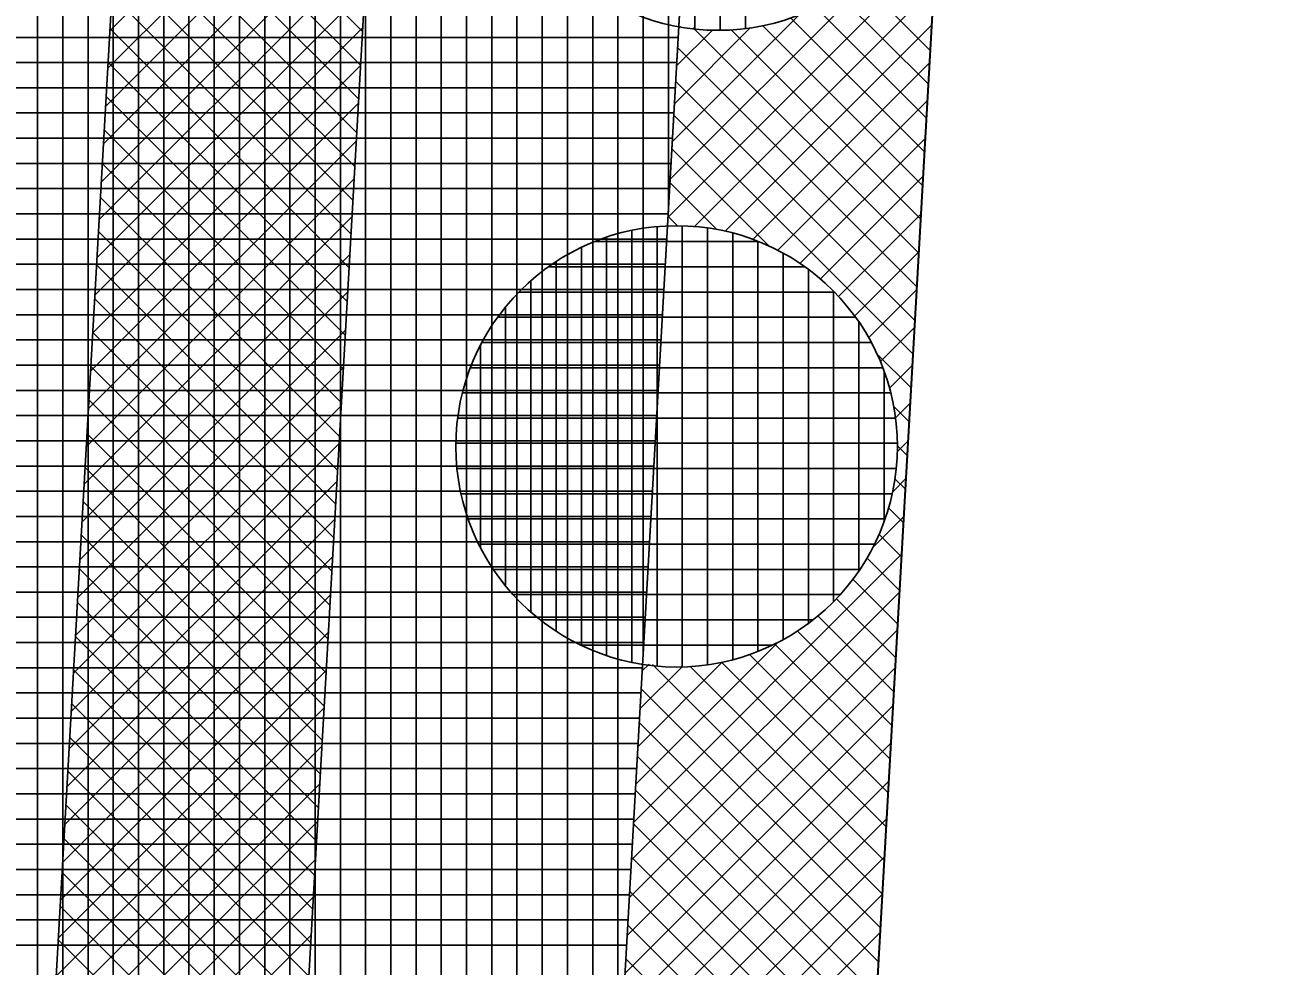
# Model space of a CAD drawing. Extents: x -565346 to -564154, y -1097386 to -1095620.
# Drawn here: x -564299.29 to -564289.4, y -1097277.36 to -1097269.89 of the extents above; entities that cross this region are included whole.
import ezdxf

# ---------------------------------------------------------------- set-up
doc = ezdxf.new("R2010")
doc.units = 0
for name, color, linetype in [('Vrstva 13', 7, 'Continuous'), ('Vrstva 41', 7, 'Continuous'), ('Vrstva 42', 7, 'Continuous'), ('Vrstva 43', 7, 'Continuous'), ('Vrstva 44', 7, 'Continuous')]:
    doc.layers.add(name, color=color, linetype=linetype)

msp = doc.modelspace()

# ---------------------------------------------------------------- linework, layer by layer
at = {"layer": 'Vrstva 13'}
msp.add_line((-564291.2, -1097253.99), (-564294.24, -1097307.55), dxfattribs=at)
at = {"layer": 'Vrstva 41'}
msp.add_lwpolyline([(-564297.082, -1097322.329), (-564302.848, -1097333.175), (-564300.8167, -1097333.6154), (-564295.11, -1097322.88), (-564285.3644, -1097151.1563), (-564287.358, -1097151.043), (-564289.027, -1097180.417), (-564293.197, -1097253.877), (-564296.237, -1097307.437)], close=True, dxfattribs=at)
at = {"layer": 'Vrstva 42'}
for p, q in [((-564296.4917, -1097267.8116), (-564298.6158, -1097269.9357)), ((-564298.5087, -1097268.0495), (-564296.6128, -1097269.9454)), ((-564296.5087, -1097268.1114), (-564298.6328, -1097270.2355)), ((-564298.5239, -1097268.3172), (-564296.628, -1097270.2131)), ((-564296.5257, -1097268.4113), (-564298.6498, -1097270.5354)), ((-564298.5391, -1097268.5848), (-564296.6432, -1097270.4807)), ((-564296.5428, -1097268.7112), (-564298.6669, -1097270.8352)), ((-564298.5543, -1097268.8525), (-564296.6584, -1097270.7484)), ((-564296.5598, -1097269.011), (-564298.6839, -1097271.1351)), ((-564292.0518, -1097268.9923), (-564294.1755, -1097271.116)), ((-564298.5695, -1097269.1201), (-564296.6736, -1097271.016)), ((-564296.5768, -1097269.3109), (-564298.7009, -1097271.435)), ((-564292.0688, -1097269.2921), (-564294.1925, -1097271.4158)), ((-564298.5847, -1097269.3878), (-564296.6888, -1097271.2837)), ((-564292.6791, -1097269.5298), (-564292.1143, -1097270.0946)), ((-564296.5938, -1097269.6107), (-564298.7179, -1097271.7348)), ((-564298.5999, -1097269.6554), (-564296.704, -1097271.5513)), ((-564292.0858, -1097269.592), (-564293.9854, -1097271.4916)), ((-564292.8419, -1097269.6499), (-564292.1295, -1097270.3622)), ((-564293.0221, -1097269.7525), (-564292.1447, -1097270.6299)), ((-564293.1519, -1097269.8096), (-564294.1584, -1097270.8161)), ((-564293.2214, -1097269.836), (-564292.1599, -1097270.8975)), ((-564296.6109, -1097269.9106), (-564298.7349, -1097272.0347)), ((-564298.6151, -1097269.9231), (-564296.7192, -1097271.819)), ((-564293.5379, -1097269.9127), (-564294.1414, -1097270.5162)), ((-564293.8375, -1097269.9295), (-564294.1244, -1097270.2164)), ((-564294.0936, -1097269.9027), (-564294.1074, -1097269.9165)), ((-564293.9927, -1097269.9133), (-564292.2055, -1097271.7005)), ((-564292.1028, -1097269.8919), (-564293.7387, -1097271.5278)), ((-564293.6946, -1097269.9286), (-564292.1903, -1097271.4328)), ((-564293.4424, -1097269.8979), (-564292.1751, -1097271.1652)), ((-564294.1162, -1097270.0726), (-564292.2207, -1097271.9681)), ((-564296.6279, -1097270.2105), (-564298.752, -1097272.3346)), ((-564298.6303, -1097270.1907), (-564296.7344, -1097272.0866)), ((-564292.1199, -1097270.1917), (-564293.5215, -1097271.5934)), ((-564294.1314, -1097270.3402), (-564292.2359, -1097272.2358)), ((-564298.6455, -1097270.4584), (-564296.7496, -1097272.3543)), ((-564296.6449, -1097270.5103), (-564298.769, -1097272.6344)), ((-564292.1369, -1097270.4916), (-564293.3247, -1097271.6794)), ((-564294.1466, -1097270.6079), (-564292.2511, -1097272.5034)), ((-564298.6607, -1097270.726), (-564296.7647, -1097272.6219)), ((-564296.6619, -1097270.8102), (-564298.786, -1097272.9343)), ((-564292.1539, -1097270.7914), (-564293.1468, -1097271.7844)), ((-564294.1618, -1097270.8755), (-564293.3923, -1097271.645)), ((-564298.6759, -1097270.9937), (-564296.7799, -1097272.8896)), ((-564296.6789, -1097271.1101), (-564298.803, -1097273.2342)), ((-564294.177, -1097271.1432), (-564293.8052, -1097271.515)), ((-564292.1709, -1097271.0913), (-564292.9864, -1097271.9067)), ((-564298.691, -1097271.2613), (-564296.7951, -1097273.1572)), ((-564296.696, -1097271.4099), (-564298.82, -1097273.534)), ((-564294.1922, -1097271.4108), (-564294.1187, -1097271.4843)), ((-564292.1879, -1097271.3912), (-564292.8419, -1097272.0451)), ((-564298.7062, -1097271.529), (-564296.8103, -1097273.4249)), ((-564296.713, -1097271.7098), (-564298.8371, -1097273.8339)), ((-564292.2049, -1097271.691), (-564292.7129, -1097272.199)), ((-564298.7214, -1097271.7966), (-564296.8255, -1097273.6925)), ((-564296.73, -1097272.0096), (-564298.8541, -1097274.1337)), ((-564292.222, -1097271.9909), (-564292.602, -1097272.3709)), ((-564298.7366, -1097272.0643), (-564296.8407, -1097273.9602)), ((-564296.747, -1097272.3095), (-564298.8711, -1097274.4336)), ((-564298.7518, -1097272.3319), (-564296.8559, -1097274.2278)), ((-564292.239, -1097272.2907), (-564292.5099, -1097272.5617)), ((-564292.535, -1097272.5023), (-564292.2662, -1097272.7711)), ((-564296.764, -1097272.6094), (-564298.8881, -1097274.7335)), ((-564298.767, -1097272.5996), (-564296.8711, -1097274.4955)), ((-564292.256, -1097272.5906), (-564292.4383, -1097272.7729)), ((-564296.7811, -1097272.9092), (-564298.9052, -1097275.0333)), ((-564298.7822, -1097272.8672), (-564296.8863, -1097274.7631)), ((-564292.405, -1097272.9152), (-564292.2814, -1097273.0388)), ((-564292.273, -1097272.8905), (-564292.3906, -1097273.0081)), ((-564298.7974, -1097273.1349), (-564296.9015, -1097275.0308)), ((-564296.7981, -1097273.2091), (-564298.9222, -1097275.3332)), ((-564292.29, -1097273.1903), (-564292.3763, -1097273.2766)), ((-564292.3743, -1097273.2287), (-564292.2966, -1097273.3064)), ((-564298.8126, -1097273.4025), (-564296.9167, -1097275.2984)), ((-564296.8151, -1097273.509), (-564298.9392, -1097275.6331)), ((-564292.3071, -1097273.4902), (-564292.4115, -1097273.5946)), ((-564292.3954, -1097273.4905), (-564292.3118, -1097273.5741)), ((-564298.8278, -1097273.6702), (-564296.9319, -1097275.5661)), ((-564292.4459, -1097273.7229), (-564292.327, -1097273.8417)), ((-564296.8321, -1097273.8088), (-564298.9562, -1097275.9329)), ((-564292.3241, -1097273.79), (-564292.5717, -1097274.0376)), ((-564298.843, -1097273.9378), (-564296.9471, -1097275.8337)), ((-564292.5196, -1097273.9319), (-564292.3422, -1097274.1094)), ((-564296.8491, -1097274.1087), (-564298.9732, -1097276.2328)), ((-564292.3411, -1097274.0899), (-564294.4648, -1097276.2136)), ((-564292.6149, -1097274.1196), (-564292.3574, -1097274.377)), ((-564298.8582, -1097274.2055), (-564296.9622, -1097276.1014)), ((-564292.7288, -1097274.2885), (-564292.3726, -1097274.6447)), ((-564296.8662, -1097274.4086), (-564298.9903, -1097276.5327)), ((-564292.3581, -1097274.3898), (-564294.4818, -1097276.5135)), ((-564298.8734, -1097274.4731), (-564296.9774, -1097276.369)), ((-564292.8595, -1097274.4405), (-564292.3878, -1097274.9123)), ((-564293.0058, -1097274.5771), (-564292.403, -1097275.18)), ((-564296.8832, -1097274.7084), (-564299.0073, -1097276.8325)), ((-564292.3751, -1097274.6896), (-564294.4988, -1097276.8133)), ((-564293.1682, -1097274.6975), (-564292.4181, -1097275.4476)), ((-564298.8885, -1097274.7408), (-564296.9926, -1097276.6367)), ((-564293.3204, -1097274.7863), (-564294.4478, -1097275.9138)), ((-564293.3481, -1097274.8005), (-564292.4333, -1097275.7153)), ((-564293.5471, -1097274.8844), (-564292.4485, -1097275.9829)), ((-564296.9002, -1097275.0083), (-564299.0243, -1097277.1324)), ((-564298.9037, -1097275.0084), (-564297.0078, -1097276.9043)), ((-564292.3921, -1097274.9895), (-564294.5159, -1097277.1132)), ((-564293.7634, -1097274.9465), (-564294.4308, -1097275.6139)), ((-564294.0814, -1097274.9817), (-564294.4137, -1097275.314)), ((-564294.3436, -1097274.9611), (-564294.3967, -1097275.0142)), ((-564294.316, -1097274.964), (-564292.4941, -1097276.7859)), ((-564294.0189, -1097274.9783), (-564292.4789, -1097276.5182)), ((-564293.7672, -1097274.9471), (-564292.4637, -1097276.2506)), ((-564294.4049, -1097275.1579), (-564292.5093, -1097277.0535)), ((-564296.9172, -1097275.3081), (-564299.0413, -1097277.4322)), ((-564298.9189, -1097275.2761), (-564297.023, -1097277.172)), ((-564292.4092, -1097275.2893), (-564294.5329, -1097277.4131)), ((-564294.4201, -1097275.4256), (-564292.5245, -1097277.3212)), ((-564296.9342, -1097275.608), (-564299.0583, -1097277.7321)), ((-564298.9341, -1097275.5437), (-564297.0382, -1097277.4396)), ((-564292.4262, -1097275.5892), (-564294.3948, -1097277.5578)), ((-564294.4353, -1097275.6933), (-564292.5397, -1097277.5889)), ((-564296.9513, -1097275.9079), (-564299.0754, -1097278.032)), ((-564298.9493, -1097275.8114), (-564297.0534, -1097277.7073)), ((-564292.4432, -1097275.8891), (-564294.1399, -1097277.5858)), ((-564294.4505, -1097275.9609), (-564292.5548, -1097277.8565)), ((-564298.9645, -1097276.079), (-564297.0686, -1097277.9749)), ((-564292.4602, -1097276.1889), (-564293.9145, -1097277.6432)), ((-564296.9683, -1097276.2077), (-564299.0924, -1097278.3318)), ((-564294.4656, -1097276.2286), (-564292.57, -1097278.1242)), ((-564298.9797, -1097276.3467), (-564297.0838, -1097278.2426)), ((-564294.4808, -1097276.4962), (-564292.5852, -1097278.3918)), ((-564292.4772, -1097276.4888), (-564293.7132, -1097277.7248)), ((-564296.9853, -1097276.5076), (-564299.1094, -1097278.6317)), ((-564298.9949, -1097276.6143), (-564297.099, -1097278.5102)), ((-564294.496, -1097276.7639), (-564292.6004, -1097278.6595)), ((-564292.4942, -1097276.7886), (-564293.5312, -1097277.8256)), ((-564297.0023, -1097276.8075), (-564299.1264, -1097278.9316)), ((-564299.0101, -1097276.882), (-564297.1142, -1097278.7779)), ((-564294.5112, -1097277.0315), (-564293.8903, -1097277.6524)), ((-564292.5113, -1097277.0885), (-564293.3666, -1097277.9439)), ((-564297.0193, -1097277.1073), (-564299.1434, -1097279.2314)), ((-564299.0253, -1097277.1496), (-564297.1294, -1097279.0455)), ((-564294.5264, -1097277.2992), (-564294.258, -1097277.5676))]:
    msp.add_line(p, q, dxfattribs=at)
msp.add_lwpolyline([(-564300.9221, -1097310.5312), (-564298.9251, -1097310.6442), (-564291.523, -1097180.275), (-564289.854, -1097150.901), (-564291.851, -1097150.788), (-564293.52, -1097180.162), (-564300.73, -1097307.182)], close=True, dxfattribs=at)
at = {"layer": 'Vrstva 43'}
for p, q in [((-564294.19, -1097271.3732), (-564294.19, -1097138.9445)), ((-564294.39, -1097274.8972), (-564294.39, -1097151.4034)), ((-564294.59, -1097278.4211), (-564294.59, -1097154.9262)), ((-564294.79, -1097281.945), (-564294.79, -1097158.449)), ((-564294.99, -1097285.4689), (-564294.99, -1097161.9718)), ((-564295.19, -1097288.9928), (-564295.19, -1097165.4946)), ((-564295.39, -1097292.5167), (-564295.39, -1097169.0173)), ((-564295.59, -1097296.0406), (-564295.59, -1097172.5401)), ((-564295.79, -1097299.5645), (-564295.79, -1097176.0629)), ((-564295.99, -1097303.0885), (-564295.99, -1097179.5857)), ((-564296.19, -1097306.6124), (-564296.19, -1097183.1085)), ((-564296.39, -1097310.1363), (-564296.39, -1097186.6313)), ((-564296.59, -1097313.6602), (-564296.59, -1097190.154)), ((-564296.79, -1097317.1841), (-564296.79, -1097193.6768)), ((-564296.99, -1097320.708), (-564296.99, -1097197.1996)), ((-564297.19, -1097322.5322), (-564297.19, -1097200.7224)), ((-564297.39, -1097322.9084), (-564297.39, -1097204.2452)), ((-564297.59, -1097323.2846), (-564297.59, -1097207.768)), ((-564297.79, -1097323.6608), (-564297.79, -1097211.2907)), ((-564297.99, -1097324.037), (-564297.99, -1097214.8135)), ((-564298.19, -1097324.4132), (-564298.19, -1097218.3363)), ((-564298.39, -1097324.7894), (-564298.39, -1097221.8591)), ((-564298.59, -1097325.1656), (-564298.59, -1097225.3819)), ((-564298.79, -1097325.5418), (-564298.79, -1097228.9047)), ((-564298.99, -1097325.918), (-564298.99, -1097232.4275)), ((-564299.19, -1097326.2942), (-564299.19, -1097235.9502)), ((-564301.1225, -1097269.99), (-564294.1115, -1097269.99)), ((-564301.1339, -1097270.19), (-564294.1228, -1097270.19)), ((-564301.1453, -1097270.39), (-564294.1342, -1097270.39)), ((-564301.1566, -1097270.59), (-564294.1455, -1097270.59)), ((-564301.168, -1097270.79), (-564294.1569, -1097270.79)), ((-564301.1793, -1097270.99), (-564294.1682, -1097270.99)), ((-564301.1907, -1097271.19), (-564294.1796, -1097271.19)), ((-564301.202, -1097271.39), (-564294.191, -1097271.39)), ((-564301.2134, -1097271.59), (-564294.2023, -1097271.59)), ((-564301.2247, -1097271.79), (-564294.2137, -1097271.79)), ((-564301.2361, -1097271.99), (-564294.225, -1097271.99)), ((-564301.2475, -1097272.19), (-564294.2364, -1097272.19)), ((-564301.2588, -1097272.39), (-564294.2477, -1097272.39)), ((-564301.2702, -1097272.59), (-564294.2591, -1097272.59)), ((-564301.2815, -1097272.79), (-564294.2704, -1097272.79)), ((-564301.2929, -1097272.99), (-564294.2818, -1097272.99)), ((-564301.3042, -1097273.19), (-564294.2931, -1097273.19)), ((-564301.3156, -1097273.39), (-564294.3045, -1097273.39)), ((-564301.3269, -1097273.59), (-564294.3158, -1097273.59)), ((-564301.3383, -1097273.79), (-564294.3272, -1097273.79)), ((-564301.3496, -1097273.99), (-564294.3385, -1097273.99)), ((-564301.361, -1097274.19), (-564294.3499, -1097274.19)), ((-564301.3724, -1097274.39), (-564294.3612, -1097274.39)), ((-564301.3837, -1097274.59), (-564294.3726, -1097274.59)), ((-564301.3951, -1097274.79), (-564294.3839, -1097274.79)), ((-564301.4064, -1097274.99), (-564294.3953, -1097274.99)), ((-564301.4178, -1097275.19), (-564294.4066, -1097275.19)), ((-564301.4291, -1097275.39), (-564294.418, -1097275.39)), ((-564301.4405, -1097275.59), (-564294.4293, -1097275.59)), ((-564301.4518, -1097275.79), (-564294.4407, -1097275.79)), ((-564301.4632, -1097275.99), (-564294.452, -1097275.99)), ((-564301.4745, -1097276.19), (-564294.4634, -1097276.19)), ((-564301.4859, -1097276.39), (-564294.4747, -1097276.39)), ((-564301.4973, -1097276.59), (-564294.4861, -1097276.59)), ((-564301.5086, -1097276.79), (-564294.4974, -1097276.79)), ((-564301.52, -1097276.99), (-564294.5088, -1097276.99)), ((-564301.5313, -1097277.19), (-564294.5201, -1097277.19))]:
    msp.add_line(p, q, dxfattribs=at)
msp.add_lwpolyline([(-564283.37, -1096906.18), (-564284.8703, -1096930.8304), (-564282.373, -1096930.972), (-564294.286, -1097140.634), (-564296.7817, -1097140.4923), (-564297.42, -1097150.37), (-564294.347, -1097150.646), (-564303.226, -1097307.04), (-564304.096, -1097322.37), (-564304.399, -1097332.838), (-564302.848, -1097333.175), (-564297.082, -1097322.329), (-564293.197, -1097253.877), (-564289.027, -1097180.417), (-564287.358, -1097151.043), (-564285.3644, -1097151.1563), (-564284.7978, -1097141.1724), (-564286.791, -1097141.059), (-564274.888, -1096931.397), (-564272.8992, -1096931.5097), (-564271.4751, -1096906.5503)], dxfattribs=at)
at = {"layer": 'Vrstva 44'}
for p, q in [((-564293.98, -1097266.4453), (-564293.98, -1097269.9231)), ((-564293.78, -1097266.4345), (-564293.78, -1097269.9321)), ((-564293.58, -1097266.4485), (-564293.58, -1097269.9187)), ((-564294.48, -1097271.5221), (-564294.48, -1097274.9465)), ((-564294.28, -1097271.4915), (-564294.28, -1097274.9753)), ((-564294.08, -1097271.4854), (-564294.08, -1097274.9815)), ((-564293.88, -1097271.503), (-564293.88, -1097274.9653)), ((-564293.68, -1097271.5436), (-564293.68, -1097274.9264)), ((-564294.7745, -1097271.61), (-564293.476, -1097271.61)), ((-564294.68, -1097271.5765), (-564294.68, -1097274.8917)), ((-564293.48, -1097271.6085), (-564293.48, -1097274.8593)), ((-564294.88, -1097271.6566), (-564294.88, -1097274.8108)), ((-564293.28, -1097271.7025), (-564293.28, -1097274.7643)), ((-564295.1388, -1097271.81), (-564293.1107, -1097271.81)), ((-564295.08, -1097271.7691), (-564295.08, -1097274.7)), ((-564293.08, -1097271.8327), (-564293.08, -1097274.6377)), ((-564295.28, -1097271.9217), (-564295.28, -1097274.546)), ((-564295.3728, -1097272.01), (-564292.8758, -1097272.01)), ((-564292.88, -1097272.0054), (-564292.88, -1097274.4612)), ((-564295.48, -1097272.1298), (-564295.48, -1097274.3388)), ((-564295.5437, -1097272.21), (-564292.7077, -1097272.21)), ((-564292.68, -1097272.2469), (-564292.68, -1097274.2178)), ((-564295.68, -1097272.4356), (-564295.68, -1097274.0322)), ((-564295.6665, -1097272.41), (-564292.5822, -1097272.41)), ((-564295.7583, -1097272.61), (-564292.4921, -1097272.61)), ((-564292.48, -1097272.6419), (-564292.48, -1097273.8295)), ((-564295.8226, -1097272.81), (-564292.4287, -1097272.81)), ((-564295.8591, -1097273.01), (-564292.3898, -1097273.01)), ((-564295.8728, -1097273.21), (-564292.376, -1097273.21)), ((-564295.8641, -1097273.41), (-564292.3856, -1097273.41)), ((-564295.8329, -1097273.61), (-564292.4178, -1097273.61)), ((-564295.7768, -1097273.81), (-564292.4738, -1097273.81)), ((-564295.6913, -1097274.01), (-564292.557, -1097274.01)), ((-564295.5757, -1097274.21), (-564292.6747, -1097274.21)), ((-564295.4187, -1097274.41), (-564292.8291, -1097274.41)), ((-564295.2057, -1097274.61), (-564293.046, -1097274.61)), ((-564294.8817, -1097274.81), (-564293.3642, -1097274.81))]:
    msp.add_line(p, q, dxfattribs=at)
for centre in [(-564293.7961, -1097268.1841), (-564294.1249, -1097273.234)]:
    msp.add_circle(centre, 1.75, dxfattribs=at)

doc.saveas('drawing.dxf')
